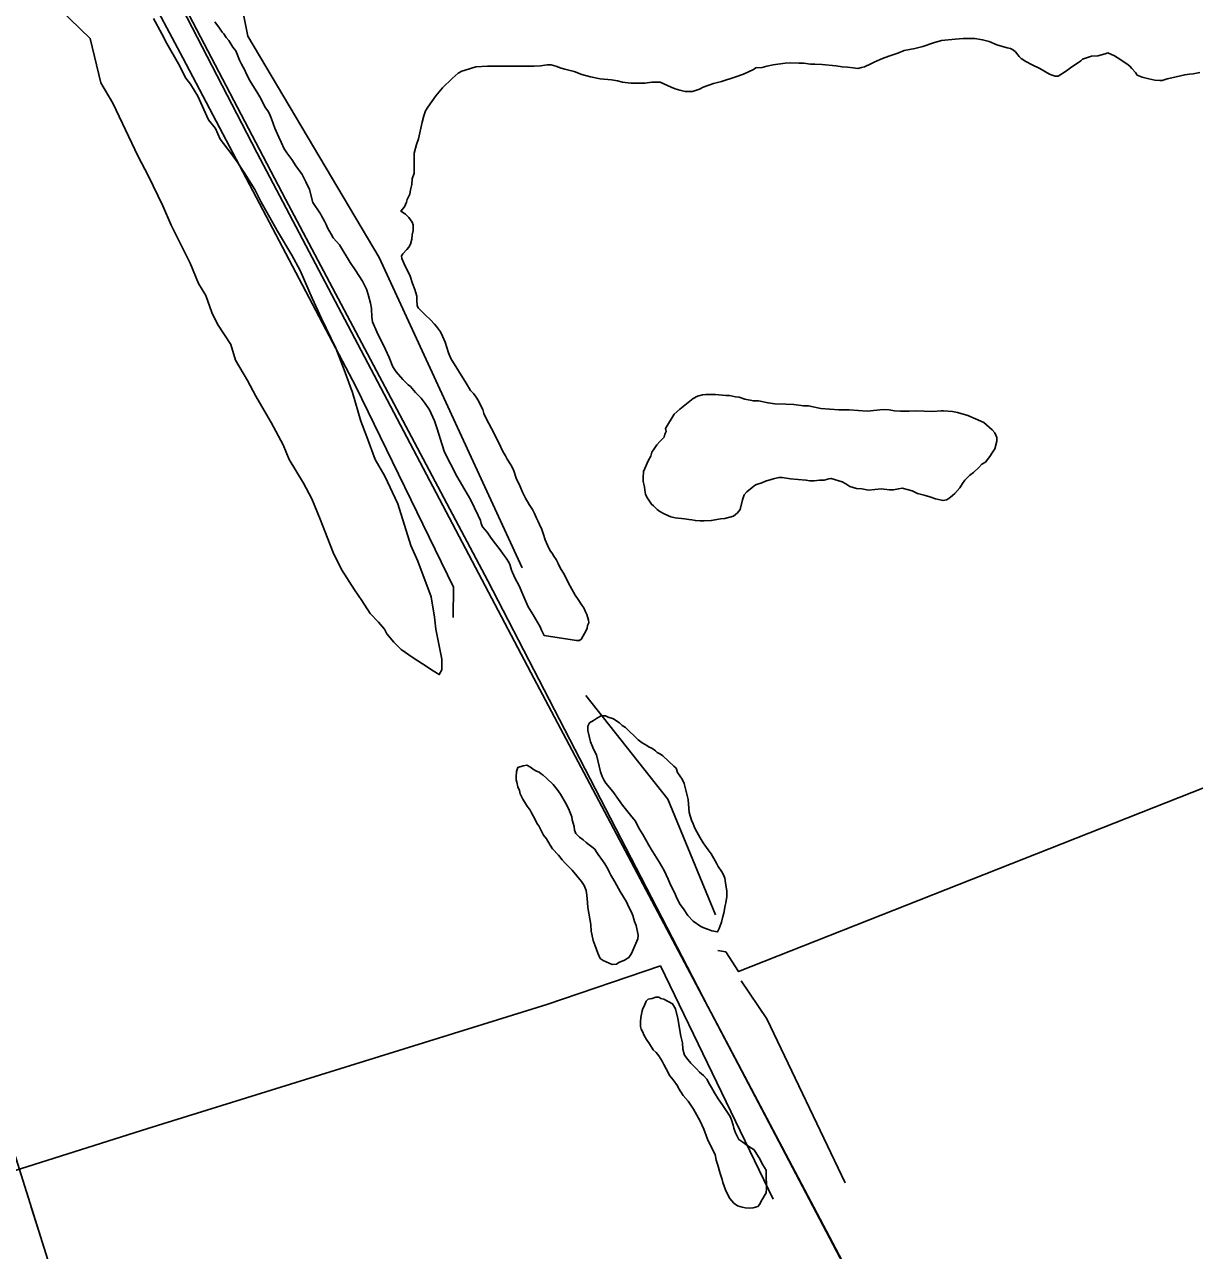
# Model space of a CAD drawing. Extents: x 3271442 to 3309282, y 752266 to 777610.
# Drawn here: x 3281646 to 3282681, y 760068 to 761152 of the extents above; entities that cross this region are included whole.
import ezdxf

# ---------------------------------------------------------------- set-up
doc = ezdxf.new("R2010")
doc.units = 0
for name, color, linetype in [('V-RAIL-TRAK', 7, 'Continuous'), ('V-ROAD-CNTR', 7, 'Continuous'), ('V-SITE-VEGE', 7, 'Continuous'), ('V-TOPO-SHOR', 7, 'Continuous'), ('V-UTIL-LINE', 7, 'Continuous')]:
    doc.layers.add(name, color=color, linetype=linetype)

msp = doc.modelspace()

# ---------------------------------------------------------------- linework, layer by layer
at = {"layer": 'V-RAIL-TRAK'}
msp.add_lwpolyline([(3282675.5, 759475.3), (3282580.7, 759655.7), (3282389.3, 760021.6), (3282261.5, 760263.3), (3282094.4, 760578.8), (3281852, 761038.7), (3281759.7, 761217.4), (3281600.1, 761519.1), (3281426.7, 761848.1), (3281225.8, 762229.5), (3281018.1, 762624.8), (3280777.5, 763080.9), (3280584, 763445.9), (3280475, 763656.1), (3280392.7, 763812.2), (3280303.8, 763977.1), (3280011.6, 764499.1), (3279732.4, 764958.2), (3279510.8, 765302.4)], dxfattribs=at)
at = {"layer": 'V-ROAD-CNTR'}
msp.add_lwpolyline([(3281661.2, 761410.7), (3281877.3, 760997.6), (3282056.3, 760659.9), (3282250.8, 760283.5), (3282415.3, 759970.5), (3282620.5, 759583.3), (3282874.5, 759096.9), (3283005, 758852.9), (3283121.9, 758631.6), (3283211.6, 758466.4), (3283271.5, 758351.6), (3283316, 758260.4), (3283364.8, 758166.5), (3283397.9, 758090), (3283446.7, 757970.9), (3283502, 757821.2), (3283536.5, 757705.1), (3283551.4, 757646.8)], dxfattribs=at)
at = {"layer": 'V-SITE-VEGE'}
for points in [[(3281760.7, 761157.4), (3281768.1, 761143.7), (3281772.3, 761135.2), (3281782.8, 761117.3), (3281789.2, 761104.6), (3281793.4, 761099.3), (3281799.7, 761088.7), (3281809.2, 761067.6), (3281815.5, 761060.1), (3281819.7, 761050.6), (3281829.2, 761037.9), (3281834.5, 761030.5), (3281840.8, 761021), (3281850.3, 761006.2), (3281855.6, 760995.6), (3281870.3, 760969.2), (3281882.9, 760948), (3281890.3, 760934.3), (3281900.9, 760910), (3281909.3, 760892), (3281921.9, 760865.6), (3281929.3, 760846.5), (3281936.6, 760826.4), (3281944, 760801.1), (3281949.3, 760787.3), (3281956.6, 760767.2), (3281965.1, 760752.4), (3281976.6, 760728.1), (3281988.2, 760691.1), (3281994.5, 760677.4), (3282006.1, 760645.7), (3282009.2, 760627.7), (3282010.3, 760617.1), (3282015.5, 760590.7), (3282015.5, 760581.2), (3282013.4, 760577), (3282008.1, 760580.2), (3281998.6, 760586.5), (3281990.2, 760591.8), (3281979.6, 760599.2), (3281973.3, 760605.6), (3281966.9, 760613), (3281964.8, 760617.2), (3281959.6, 760623.5), (3281952.2, 760631), (3281944.8, 760642.6), (3281938.5, 760652.1), (3281926.9, 760670.1), (3281919.5, 760684.9), (3281912.1, 760703.9), (3281907.9, 760714.5), (3281900.6, 760732.5), (3281893.2, 760746.2), (3281880.6, 760767.4), (3281875.3, 760780.1), (3281864.8, 760800.1), (3281858.4, 760810.7), (3281851.1, 760823.4), (3281843.7, 760837.2), (3281833.1, 760855.1), (3281828.9, 760868.9), (3281817.3, 760886.9), (3281812.1, 760897.4), (3281806.8, 760912.2), (3281800.5, 760922.8), (3281793.1, 760940.8), (3281776.3, 760974.6), (3281768.9, 760991.5), (3281756.3, 761018), (3281746.8, 761035.9), (3281733.1, 761064.5), (3281724.7, 761082.5), (3281714.1, 761100.5), (3281704.7, 761139.6), (3281677.3, 761166)], [(3282021.9, 760766.2), (3282017.8, 760774.7), (3282016, 760780.2), (3282011.3, 760795.3), (3282009.1, 760801.6), (3282004.7, 760811.2), (3282001, 760816.7), (3281997.3, 760821.5), (3281992.2, 760826.6), (3281987.8, 760831.8), (3281985.9, 760833.3), (3281981.2, 760838.1), (3281975.3, 760844.7), (3281972.3, 760849.1), (3281969.1, 760857.6), (3281965.8, 760864.6), (3281958.1, 760880.1), (3281954.4, 760888.9), (3281953.7, 760893.3), (3281953.3, 760900.7), (3281952.6, 760905.5), (3281950.4, 760913.2), (3281948.9, 760918), (3281945.6, 760925), (3281939, 760934.9), (3281934.6, 760941.6), (3281925.1, 760957), (3281919.6, 760963.3), (3281917.7, 760966.6), (3281914.4, 760972.1), (3281913.3, 760975.1), (3281911.9, 760978), (3281909.3, 760982.8), (3281908.2, 760984.7), (3281901.6, 760994.6), (3281898.7, 761006), (3281895.4, 761013), (3281892.1, 761019.3), (3281886.6, 761027), (3281882.9, 761032.5), (3281878.5, 761038.4), (3281876.3, 761042.1), (3281873.4, 761048), (3281871.5, 761052.4), (3281867.9, 761060.2), (3281864.9, 761068.6), (3281863.1, 761073), (3281861.6, 761075.6), (3281859.8, 761078.2), (3281858, 761081.5), (3281855.4, 761086.7), (3281852.8, 761091.1), (3281846.2, 761101.8), (3281842.9, 761108), (3281841.4, 761111.7), (3281838.5, 761116.9), (3281836.7, 761120.6), (3281834.5, 761125.7), (3281833.4, 761128.7), (3281830.8, 761132), (3281827.1, 761137.9), (3281824.9, 761140.5), (3281822.7, 761143.8), (3281821.3, 761145.2), (3281819.1, 761148.9), (3281814.7, 761154.5)], [(3282506.5, 761134), (3282499.9, 761137), (3282494, 761138.5), (3282487, 761139.6), (3282476.7, 761139.6), (3282469.7, 761138.9), (3282457.6, 761137.8), (3282450.6, 761135.9), (3282441, 761132.7), (3282434, 761130.8), (3282424.5, 761129), (3282419, 761126.8), (3282410.9, 761123.9), (3282405.3, 761122), (3282398.7, 761119.1), (3282395, 761117.3), (3282389.5, 761114.7), (3282386.9, 761114), (3282383.6, 761113.2), (3282379.6, 761113.6), (3282374.4, 761114.4), (3282369.6, 761114.7), (3282364.1, 761115.5), (3282352, 761116.6), (3282345.7, 761117), (3282341.7, 761117), (3282335.8, 761117.7), (3282331.4, 761117.7), (3282324, 761118.1), (3282319.3, 761117.8), (3282308.6, 761116.3), (3282303.1, 761115.2), (3282299, 761114.1), (3282293.5, 761113.7), (3282291.3, 761112.3), (3282282.5, 761108.2), (3282274.7, 761105.3), (3282262.9, 761101.7), (3282255.9, 761099.8), (3282246.7, 761096.5), (3282243.4, 761094.7), (3282237.2, 761092.9), (3282230.9, 761092.9), (3282226.1, 761094), (3282222.1, 761095.1), (3282218.4, 761096.6), (3282208.8, 761101), (3282201.4, 761101.1), (3282195.2, 761100), (3282182.7, 761100), (3282175.3, 761101.1), (3282170.9, 761102.2), (3282165.7, 761103), (3282155.8, 761104.1), (3282147, 761105.6), (3282139.6, 761107.8), (3282132.6, 761110.4), (3282124.5, 761112.6), (3282121.2, 761113.4), (3282116.4, 761115.2), (3282112.4, 761116.3), (3282108.7, 761116.4), (3282102.8, 761115.6), (3282097.3, 761115.3), (3282056.1, 761115.3), (3282045.8, 761114.6), (3282036.2, 761111.7), (3282033.3, 761110.6), (3282030, 761109.1), (3282024.8, 761104.3), (3282016.3, 761095.9), (3282010.4, 761088.9), (3282003.1, 761079), (3282001.2, 761075.6), (3281999.8, 761071.2), (3281998.3, 761065.7), (3281995, 761051), (3281993.2, 761045.8), (3281991.3, 761038.1), (3281991.3, 761020.4), (3281989.5, 761015.6), (3281989.1, 761010.5), (3281988, 761005.7), (3281987.3, 761002), (3281985.1, 760997.2), (3281984.3, 760995), (3281982.5, 760990.6), (3281979.5, 760986.9), (3281983.6, 760984.3), (3281986.5, 760981.3), (3281989.5, 760977.3), (3281990.2, 760974.7), (3281990.2, 760969.9), (3281989.5, 760965.9), (3281989.1, 760962.2), (3281988, 760957.8), (3281986.5, 760955.2), (3281984.7, 760953), (3281981, 760949.3), (3281979.9, 760947.5), (3281980.2, 760944.9)], [(3282686, 761109.5), (3282680.1, 761108.4), (3282677.1, 761108), (3282672.7, 761107.6), (3282661.3, 761104.7), (3282657.3, 761104), (3282652.9, 761102.5), (3282650.7, 761102.5), (3282646.2, 761102.9), (3282641.1, 761104), (3282635.2, 761105.5), (3282630.8, 761107.3), (3282629.3, 761109.5), (3282626, 761113.2), (3282624.2, 761115.1), (3282621.6, 761117.3), (3282619.1, 761118.8), (3282615.4, 761121.3), (3282610.6, 761124.3), (3282604.7, 761126.9), (3282602.5, 761126.1), (3282595.9, 761124.3), (3282590.4, 761124), (3282582.3, 761121.4), (3282580.8, 761119.9), (3282571.6, 761113.7), (3282568.3, 761111.1), (3282560.9, 761106.3), (3282558, 761106.3), (3282555.4, 761107.1), (3282553.2, 761108.2), (3282544.7, 761113), (3282537.8, 761116.3), (3282532.2, 761119.3), (3282528.2, 761121.8), (3282526.4, 761123.7), (3282523.1, 761127.7), (3282521.2, 761129.2), (3282518.7, 761130.7), (3282515.7, 761131.4), (3282506.5, 761134)], [(3281980.2, 760944.9), (3281983.5, 760937.6), (3281986.1, 760932.8), (3281987.6, 760929.5), (3281989.8, 760922.8), (3281991.6, 760917.7), (3281993.4, 760911.8), (3281993.4, 760908.1), (3281993.8, 760903.3), (3281994.9, 760901.1), (3282001.1, 760894.8), (3282005.5, 760890.8), (3282009.2, 760887.1), (3282011, 760884.9), (3282014.3, 760880.1), (3282016.1, 760876.4), (3282018.7, 760870.9), (3282021.6, 760861.7), (3282023.5, 760856.6), (3282037.1, 760834.7), (3282041.1, 760828.4), (3282043.7, 760825.5), (3282045.9, 760822.5), (3282048.1, 760819.2), (3282049.6, 760815.9), (3282051.8, 760811.5), (3282052.9, 760807.8), (3282055.1, 760803), (3282061.7, 760790.8), (3282067.9, 760778.3), (3282069.7, 760774.3), (3282071.9, 760770.6), (3282073.4, 760767.6), (3282076.7, 760762.5), (3282078.9, 760758.1), (3282081.8, 760750), (3282084, 760745.5), (3282087, 760738.5), (3282089.5, 760733), (3282092.8, 760727.5), (3282095.8, 760723.1), (3282097.6, 760719.4), (3282099.4, 760715.3), (3282100.9, 760712.4), (3282102, 760709.8), (3282104.2, 760705.4), (3282105.7, 760701), (3282107.1, 760696.2), (3282109, 760691.4), (3282111.2, 760687), (3282113.4, 760683.7), (3282114.8, 760681.8), (3282116.7, 760678.9), (3282118.5, 760675.2), (3282120.3, 760671.5), (3282124, 760665.2), (3282126.2, 760660.8), (3282129.1, 760655.3), (3282130.6, 760652.7), (3282132.1, 760649.8), (3282133.5, 760647.2), (3282136.1, 760643.5), (3282139.4, 760638.4), (3282141.2, 760636.1), (3282142.7, 760632.5), (3282143.8, 760630.3), (3282145.3, 760625.1), (3282145.6, 760622.9), (3282144.5, 760620.3), (3282144.1, 760618.1), (3282143, 760615.5), (3282141.9, 760613.3), (3282139.3, 760608.5), (3282137.5, 760607.1), (3282134.6, 760607.1), (3282106.2, 760611.5), (3282103.7, 760616.3), (3282102.6, 760619.3), (3282096.3, 760630), (3282091.9, 760637), (3282088.3, 760645.8), (3282083.9, 760655.4), (3282080.2, 760662.7), (3282077.3, 760669.4), (3282076.2, 760673.4), (3282075.1, 760676), (3282072.5, 760680.1), (3282070.7, 760682.3), (3282066.3, 760688.5), (3282061.9, 760694.1), (3282058.6, 760698.5), (3282055.6, 760702.9), (3282051.6, 760707.7), (3282050.5, 760710.6), (3282049.7, 760713.2), (3282047.9, 760717.6), (3282040.9, 760732), (3282032.9, 760745.3), (3282027.7, 760754.5), (3282024.8, 760760.7), (3282021.9, 760766.2)], [(3282194.8, 760743.1), (3282193.7, 760747.9), (3282193.7, 760751.2), (3282194.1, 760756.7), (3282198.5, 760766.7), (3282200.4, 760770.3), (3282201.5, 760773.7), (3282203.3, 760776.6), (3282205.9, 760780.3), (3282208.5, 760783.2), (3282212.2, 760786.9), (3282212.9, 760789.8), (3282214, 760792), (3282213.6, 760794.6), (3282221, 760807.5), (3282226.2, 760811.9), (3282238, 760821.1), (3282241.7, 760823.3), (3282246.1, 760824.4), (3282249, 760824.7), (3282257.8, 760824.7), (3282266.7, 760824), (3282270, 760823.9), (3282275.5, 760822.8), (3282278.5, 760822.5), (3282283.6, 760820.6), (3282291.3, 760819.1), (3282295.7, 760819.1), (3282304.2, 760817.3), (3282310.1, 760816.5), (3282320, 760816.1), (3282327, 760815.8), (3282335.5, 760814.6), (3282339.9, 760814.6)], [(3282339.9, 760814.6), (3282350.9, 760812.4), (3282366.7, 760811.3), (3282375.9, 760811.2), (3282391.8, 760810.1), (3282406.1, 760811.6), (3282411.3, 760811.2), (3282416.1, 760810.4), (3282421.2, 760810.1), (3282428.9, 760810), (3282434.5, 760810.4), (3282449.9, 760809.6), (3282457.3, 760810.4), (3282459.5, 760810.4), (3282467.2, 760809.6), (3282471.6, 760808.9), (3282480.8, 760806.3), (3282487.8, 760803.3), (3282495.1, 760800), (3282502.5, 760793.4), (3282504.7, 760790.8), (3282506.5, 760786.7), (3282506.5, 760783.4), (3282504.7, 760776.8), (3282502.5, 760773.1), (3282500.2, 760769.8), (3282496.6, 760765), (3282493.2, 760763.2), (3282490.7, 760760.3), (3282485.9, 760755.9), (3282482.6, 760753.3), (3282478.1, 760748.9), (3282476.3, 760745.9), (3282473.7, 760742.3), (3282469.3, 760737.1), (3282467.4, 760735.3), (3282464.1, 760732.7), (3282461.9, 760731.6), (3282459, 760730.9), (3282452.3, 760732.4), (3282447.2, 760734.2), (3282442.4, 760735.7), (3282436.5, 760737.2), (3282431.7, 760739.4), (3282422.9, 760742), (3282419.6, 760741.3), (3282415.2, 760740.5), (3282411.5, 760740.5), (3282404.2, 760741.3), (3282393.1, 760740.2), (3282387.2, 760741.3), (3282382.4, 760741.7), (3282379.5, 760742.4), (3282376.6, 760743.5), (3282372.9, 760745.8), (3282369.6, 760747.6), (3282360, 760750.6), (3282357.8, 760750.2), (3282353.8, 760749.1), (3282349.7, 760749.1), (3282344.9, 760748.4), (3282341.2, 760748.4), (3282337.6, 760749.1), (3282324, 760750.3), (3282316.6, 760751.4), (3282314, 760751.4), (3282310, 760750.6), (3282307, 760749.6), (3282301.9, 760748.1), (3282298.6, 760746.6), (3282293, 760744.8), (3282290.1, 760742.6), (3282285.3, 760738.6), (3282283.1, 760736), (3282281.6, 760731.6), (3282279.4, 760723.1), (3282277.2, 760720.2), (3282273.5, 760717.2), (3282265.8, 760715), (3282262.1, 760714.7), (3282257.3, 760713.9), (3282254, 760713.2), (3282247.7, 760712.9), (3282244, 760712.9), (3282240, 760713.2), (3282236.7, 760714), (3282234.1, 760714.3), (3282232.3, 760714.5), (3282230.4, 760714.8), (3282222, 760715.8), (3282218.3, 760716.6), (3282216.1, 760717.3), (3282211.7, 760719.5), (3282208.4, 760721.4), (3282206.2, 760722.9), (3282202.8, 760726.2), (3282201, 760727.7), (3282197, 760733.9), (3282195.9, 760736.5), (3282195.1, 760740.2), (3282194.8, 760743.1)]]:
    msp.add_lwpolyline(points, dxfattribs=at)
for points in [[(3282147.2, 760517.4), (3282144.7, 760527.7), (3282144.7, 760531.4), (3282146.2, 760534.3), (3282149.8, 760536.5), (3282153.2, 760538.7), (3282156.5, 760540.6), (3282160.5, 760540.6), (3282162.7, 760539.4), (3282167.5, 760538), (3282170.4, 760535.8), (3282172.7, 760534.3), (3282175.2, 760532.1), (3282178.2, 760530.2), (3282189.2, 760519.2), (3282192.9, 760516.6), (3282196.9, 760514.4), (3282199.1, 760512.9), (3282201.3, 760511.8), (3282204.6, 760509.6), (3282206.1, 760508.1), (3282209, 760506.6), (3282211.2, 760505.1), (3282220.8, 760495.9), (3282223, 760494.1), (3282224.1, 760490.4), (3282228.1, 760484.5), (3282230, 760480.8), (3282233.6, 760466.5), (3282234.3, 760455.1), (3282236.5, 760448.1), (3282238, 760445.1), (3282238.7, 760442.5), (3282239.8, 760440.7), (3282244.2, 760432.6), (3282246.8, 760428.2), (3282251.2, 760421.9), (3282253.8, 760418.6), (3282258.5, 760410.1), (3282260, 760407.2), (3282263.3, 760402.4), (3282264.8, 760399.8), (3282265.9, 760396.9), (3282266.6, 760392.8), (3282267.7, 760385.4), (3282267.7, 760380.7), (3282266.9, 760375.1), (3282266.2, 760372.9), (3282265.1, 760365.9), (3282264.3, 760363), (3282262.9, 760357.9), (3282261.8, 760354.9), (3282261, 760352.3), (3282259.5, 760349.4), (3282254.4, 760350.5), (3282251.4, 760351.6), (3282248.9, 760352.4), (3282244.8, 760354.2), (3282237.8, 760359), (3282233.1, 760363.8), (3282229.4, 760369.7), (3282226.5, 760373.7), (3282223.5, 760379.3), (3282221.7, 760383.7), (3282218, 760391.1), (3282215.8, 760396.2), (3282212.2, 760403.6), (3282208.1, 760410.9), (3282200.8, 760422.7), (3282198.6, 760426), (3282193.5, 760435.6), (3282190.5, 760440.4), (3282186.5, 760447.8), (3282182.4, 760452.6), (3282175.5, 760461.4), (3282171.8, 760466.6), (3282167, 760473.6), (3282160.8, 760480.9), (3282158.9, 760483.9), (3282157.5, 760486.8), (3282156, 760490.9), (3282152.4, 760506), (3282149.8, 760511.1), (3282148.7, 760514.1)], [(3282108.2, 760485.5), (3282114, 760479.9), (3282117.7, 760475.5), (3282120.7, 760471.1), (3282125.1, 760463.7), (3282127.6, 760458.6), (3282130.6, 760451.2), (3282130.9, 760448.6), (3282132.7, 760442.7), (3282133.1, 760439.4), (3282134.2, 760436.5), (3282137.5, 760433.1), (3282140.5, 760430.9), (3282143.4, 760428.4), (3282146, 760426.5), (3282148.2, 760424.7), (3282151.1, 760422.5), (3282152.2, 760420.6), (3282154, 760418), (3282157.7, 760412.5), (3282159.9, 760409.6), (3282162.5, 760405.1), (3282163.6, 760402.6), (3282165.1, 760399.6), (3282168.7, 760393.7), (3282173.5, 760385.2), (3282179, 760376), (3282180.8, 760372), (3282183.4, 760366.8), (3282184.5, 760363.9), (3282186, 760358.7), (3282187.4, 760355), (3282189.2, 760346.6), (3282188.9, 760343.3), (3282185.2, 760334.4), (3282183.3, 760330.4), (3282181.1, 760326.7), (3282177.1, 760324.5), (3282172.3, 760322.3), (3282170.1, 760320.9), (3282166.4, 760320.5), (3282158.3, 760324.2), (3282155.7, 760326), (3282153.5, 760330.5), (3282151.3, 760337.1), (3282149.5, 760341.9), (3282148.4, 760347.4), (3282147.7, 760350), (3282147.3, 760355.9), (3282144.8, 760370.9), (3282144.4, 760375.4), (3282144, 760382), (3282143.3, 760386), (3282141.5, 760390.5), (3282139.3, 760394.1), (3282130.8, 760404.1), (3282125, 760410), (3282122, 760413.3), (3282118.7, 760417.4), (3282113.6, 760422.9), (3282111.4, 760426.2), (3282108.1, 760431.7), (3282105.5, 760435), (3282101.5, 760443.1), (3282100, 760445), (3282098.2, 760448.7), (3282094.9, 760454.6), (3282093.8, 760457.1), (3282091.2, 760460.5), (3282089.7, 760463), (3282087.2, 760466.7), (3282085, 760471.5), (3282084.2, 760474.5), (3282082.8, 760477.8), (3282082, 760481.8), (3282081.3, 760484), (3282081.3, 760486.6), (3282081.7, 760491.4), (3282082.8, 760494.7), (3282087.6, 760496.2), (3282090.9, 760496.9), (3282094.2, 760495), (3282096.8, 760493.2), (3282099.4, 760491.7), (3282101.6, 760490.6), (3282103.4, 760489.1), (3282105.2, 760488)], [(3282192, 760263.4), (3282191.3, 760265.6), (3282191.3, 760270), (3282191.7, 760273.7), (3282192.8, 760279.6), (3282193.5, 760281.8), (3282194.7, 760283.6), (3282196.5, 760288.1), (3282198, 760289.9), (3282201.7, 760290.6), (3282205, 760291.7), (3282207.5, 760291.7), (3282209.4, 760290.6), (3282212, 760289.9), (3282219.7, 760285.8), (3282222.2, 760281.4), (3282224.4, 760272.9), (3282227, 760257.1), (3282228.4, 760251.2), (3282228.8, 760245.7), (3282230.3, 760240.5), (3282233.2, 760236.5), (3282235.8, 760233.2), (3282240.9, 760228.4), (3282243.5, 760225.4), (3282247.2, 760222.5), (3282250.1, 760219.2), (3282252.3, 760214.7), (3282254.1, 760211.8), (3282256.7, 760207), (3282260, 760201.8), (3282263.7, 760196.7), (3282270.6, 760186), (3282271.7, 760183.1), (3282273.2, 760178.6), (3282273.9, 760175.7), (3282275.4, 760171.6), (3282278.3, 760165.8), (3282282, 760163.5), (3282284.2, 760161.7), (3282289, 760158.4), (3282291.6, 760156.9), (3282292.7, 760155.1), (3282296.3, 760149.5), (3282299.6, 760143.3), (3282302.6, 760138.8), (3282302.6, 760131.9), (3282302.9, 760126.3), (3282302.9, 760122.7), (3282302.5, 760118.6), (3282300.7, 760115.7), (3282299.6, 760113.5), (3282298.1, 760111.3), (3282297, 760108.7), (3282295.2, 760106.5), (3282291.1, 760105.4), (3282287.4, 760105), (3282283.8, 760105.4), (3282281.2, 760105.8), (3282277.1, 760107.2), (3282273.8, 760109.5), (3282270.5, 760113.5), (3282268.7, 760116.8), (3282266.5, 760121.2), (3282264.3, 760127.9), (3282263.6, 760130.5), (3282261.7, 760135.6), (3282259.9, 760143), (3282258.4, 760147.4), (3282257.3, 760152.5), (3282255.5, 760155.9), (3282250.7, 760166.2), (3282247.4, 760175), (3282244.1, 760182), (3282238.3, 760192.7), (3282233.5, 760199.7), (3282229.1, 760204.8), (3282225.1, 760211.1), (3282224, 760213.3), (3282220.3, 760218.5), (3282217.4, 760222.2), (3282214.1, 760228.4), (3282211.9, 760232.1), (3282210.4, 760235), (3282207.5, 760239.8), (3282205.3, 760242.8), (3282202.7, 760245), (3282199.4, 760250.5), (3282196.8, 760254.2), (3282194.6, 760257.9), (3282193.1, 760261.2)]]:
    msp.add_lwpolyline(points, close=True, dxfattribs=at)
at = {"layer": 'V-TOPO-SHOR'}
msp.add_line((3282208.9, 760319.5), (3282308.8, 760113), dxfattribs=at)
for points in [[(3281833.7, 761193.7), (3281844, 761141.8), (3281960.3, 760946), (3282086.8, 760671.5)], [(3281939.7, 760831.8), (3281786.6, 761122.6), (3281753.2, 761185.4)], [(3284061.9, 760996.3), (3283721.2, 760872), (3283342.2, 760727.2), (3283201.9, 760672.9), (3282905.2, 760558.7), (3282794, 760518), (3282278.1, 760314.3), (3282266.7, 760331.7), (3282259.8, 760332.9)], [(3282025.6, 760627.4), (3282025.8, 760654.2), (3281939.7, 760831.8)], [(3282143, 760558.5), (3282215.5, 760466.7), (3282257.6, 760364.5)], [(3282208.9, 760319.5), (3282108.6, 760285.3), (3281755.6, 760175.6), (3281287.9, 760027.6)], [(3282372.5, 760127.5), (3282303.2, 760272.5), (3282280.4, 760306.2)]]:
    msp.add_lwpolyline(points, dxfattribs=at)
at = {"layer": 'V-UTIL-LINE'}
for points in [[(3279007.8, 765874.5), (3279354.3, 765391.5), (3279687.8, 764906.1), (3279981.8, 764398.1), (3280293.1, 763854.3), (3280575.1, 763339.8), (3280779.7, 762774.9), (3281005.9, 762220.7), (3281173.7, 761647.9), (3281355.9, 761062.2), (3281532.2, 760488.9), (3281714, 759910), (3281890.6, 759335.6), (3282074.7, 758762.4), (3282253.7, 758183.8), (3282418.2, 757643.6)], [(3281662.7, 760073.4), (3281652.5, 760105.8)]]:
    msp.add_lwpolyline(points, dxfattribs=at)

doc.saveas('drawing.dxf')
